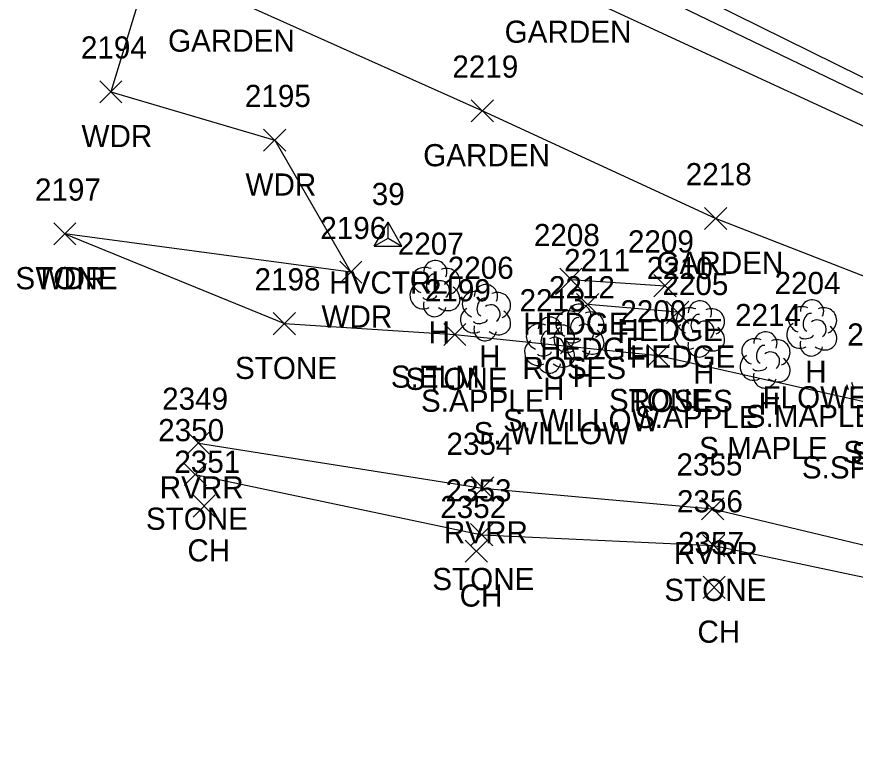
# Model space of a CAD drawing. Extents: x 1499292 to 1501024, y 534584 to 538043.
# Drawn here: x 1499291.8 to 1499367.5, y 537895 to 537962.6 of the extents above; entities that cross this region are included whole.
import ezdxf

# ---------------------------------------------------------------- set-up
doc = ezdxf.new("R2010")
doc.units = 0
for name, color, linetype in [('C_A', 7, 'Continuous'), ('C_I', 7, 'Continuous'), ('CPSM', 7, 'Continuous'), ('L_A', 7, 'Continuous'), ('L_C', 7, 'Continuous'), ('L_I', 7, 'Continuous'), ('L_TIC', 7, 'Continuous'), ('LAHR', 7, 'Continuous'), ('LAPB', 7, 'Continuous'), ('LASF', 7, 'Continuous'), ('LAWA', 7, 'Continuous'), ('LAWE', 7, 'Continuous'), ('LELB', 7, 'Continuous'), ('LTC', 7, 'Continuous'), ('LTD', 7, 'Continuous'), ('PET', 7, 'Continuous')]:
    doc.layers.add(name, color=color, linetype=linetype)

msp = doc.modelspace()

# ---------------------------------------------------------------- linework, layer by layer
at = {"layer": 'CPSM'}
for p, q in [((1499324.071, 537941.88), (1499325.321, 537944.045)), ((1499326.571, 537941.88), (1499325.321, 537944.045)), ((1499325.321, 537942.601), (1499325.321, 537944.045)), ((1499324.071, 537941.88), (1499325.321, 537942.601)), ((1499325.321, 537942.601), (1499325.321, 537942.601)), ((1499325.321, 537942.601), (1499326.571, 537941.88)), ((1499324.071, 537941.88), (1499326.571, 537941.88))]:
    msp.add_line(p, q, dxfattribs=at)
at = {"layer": 'L_TIC'}
for points in [[(1499299.302, 537954.828), (1499301.302, 537956.828)], [(1499301.302, 537954.828), (1499299.302, 537956.828)], [(1499332.824, 537953.101), (1499334.824, 537955.101)], [(1499334.824, 537953.101), (1499332.824, 537955.101)], [(1499314.096, 537950.454), (1499316.096, 537952.454)], [(1499316.096, 537950.454), (1499314.096, 537952.454)], [(1499353.875, 537943.388), (1499355.875, 537945.388)], [(1499355.875, 537943.388), (1499353.875, 537945.388)], [(1499295.156, 537941.997), (1499297.156, 537943.997)], [(1499297.156, 537941.997), (1499295.156, 537943.997)], [(1499295.156, 537941.997), (1499297.156, 537943.997)], [(1499297.156, 537941.997), (1499295.156, 537943.997)], [(1499320.957, 537938.533), (1499322.957, 537940.533)], [(1499322.957, 537938.533), (1499320.957, 537940.533)], [(1499340.82, 537937.891), (1499342.82, 537939.891)], [(1499342.82, 537937.891), (1499340.82, 537939.891)], [(1499349.312, 537937.315), (1499351.312, 537939.315)], [(1499351.312, 537937.315), (1499349.312, 537939.315)], [(1499342.337, 537935.628), (1499344.337, 537937.628)], [(1499344.337, 537935.628), (1499342.337, 537937.628)], [(1499350.447, 537934.92), (1499352.447, 537936.92)], [(1499352.447, 537934.92), (1499350.447, 537936.92)], [(1499314.968, 537933.895), (1499316.968, 537935.895)], [(1499316.968, 537933.895), (1499314.968, 537935.895)], [(1499330.351, 537932.909), (1499332.351, 537934.909)], [(1499332.351, 537932.909), (1499330.351, 537934.909)], [(1499348.705, 537931.004), (1499350.705, 537933.004)], [(1499350.705, 537931.004), (1499348.705, 537933.004)], [(1499307.208, 537923.113), (1499309.208, 537925.113)], [(1499309.208, 537923.113), (1499307.208, 537925.113)], [(1499306.928, 537920.279), (1499308.928, 537922.279)], [(1499308.928, 537920.279), (1499306.928, 537922.279)], [(1499332.851, 537919.047), (1499334.851, 537921.047)], [(1499334.851, 537919.047), (1499332.851, 537921.047)], [(1499307.731, 537917.423), (1499309.731, 537919.423)], [(1499309.731, 537917.423), (1499307.731, 537919.423)], [(1499353.604, 537917.178), (1499355.604, 537919.178)], [(1499355.604, 537917.178), (1499353.604, 537919.178)], [(1499332.77, 537914.837), (1499334.77, 537916.837)], [(1499334.77, 537914.837), (1499332.77, 537916.837)], [(1499353.702, 537913.858), (1499355.702, 537915.858)], [(1499355.702, 537913.858), (1499353.702, 537915.858)], [(1499332.29, 537913.345), (1499334.29, 537915.345)], [(1499334.29, 537913.345), (1499332.29, 537915.345)], [(1499353.748, 537910.084), (1499355.748, 537912.084)], [(1499355.748, 537910.084), (1499353.748, 537912.084)]]:
    msp.add_lwpolyline(points, dxfattribs=at)
at = {"layer": 'LAHR'}
for points in [[(1499341.82, 537938.891), (1499350.312, 537938.315)], [(1499351.447, 537935.92), (1499343.337, 537936.628)]]:
    msp.add_lwpolyline(points, dxfattribs=at)
at = {"layer": 'LAPB'}
msp.add_lwpolyline([(1499375.8, 537936.242), (1499354.875, 537944.388), (1499333.824, 537954.101), (1499310.797, 537964.441), (1499315.724, 537975.675), (1499341.171, 537965.249), (1499381.878, 537946.429)], dxfattribs=at)
at = {"layer": 'LASF'}
for points in [[(1499296.156, 537942.997), (1499315.968, 537934.895), (1499331.351, 537933.909), (1499349.705, 537932.004), (1499370.846, 537927.304), (1499390.485, 537923.954), (1499399.962, 537918.85), (1499422.445, 537905.204), (1499446.741, 537900.08)], [(1499307.928, 537921.279), (1499333.77, 537915.837), (1499354.702, 537914.858), (1499377.529, 537910.036), (1499398.866, 537904.201), (1499416.745, 537896.433), (1499441.699, 537886.537), (1499452.517, 537876.19), (1499460.674, 537863.184), (1499477.163, 537836.232), (1499478.537, 537836.661), (1499481.022, 537840.588), (1499474.814, 537853.852), (1499470.301, 537864.212), (1499463.598, 537876.257), (1499464.46, 537883.431), (1499469.506, 537884.555), (1499473.284, 537889.721), (1499465.024, 537896.681), (1499456.199, 537901.78), (1499446.741, 537900.08)]]:
    msp.add_lwpolyline(points, dxfattribs=at)
at = {"layer": 'LAWA'}
msp.add_lwpolyline([(1499304.961, 537978.557), (1499306.159, 537975.124), (1499300.302, 537955.828), (1499315.096, 537951.454), (1499321.957, 537939.533), (1499296.156, 537942.997)], dxfattribs=at)
at = {"layer": 'LAWE'}
msp.add_lwpolyline([(1499308.208, 537924.113), (1499333.851, 537920.047), (1499354.604, 537918.178), (1499378.988, 537912.323), (1499398.21, 537907.317), (1499418.886, 537897.981), (1499443.9, 537889.966), (1499455.049, 537877.296), (1499461.795, 537865.177), (1499478.537, 537836.661), (1499489.48, 537821.835), (1499496.39, 537797.475)], dxfattribs=at)
at = {"layer": 'LELB'}
msp.add_lwpolyline([(1499309.186, 537981.429), (1499342.601, 537967.946), (1499383.002, 537948.454), (1499403.335, 537937.322), (1499425.862, 537923.972), (1499462.056, 537903.885), (1499477.958, 537896.437), (1499498.482, 537885.281), (1499524.089, 537871.298), (1499544.155, 537861.141), (1499587.091, 537836.791), (1499598.177, 537827.35), (1499596, 537821.552), (1499610.739, 537811.692), (1499624.068, 537800.087), (1499630.641, 537795.692), (1499636.949, 537791.6), (1499648.607, 537781.35)], dxfattribs=at)
at = {"layer": 'LTC'}
for p, q in [((1499366.672, 537929.4), (1499366.824, 537928.932)), ((1499367.128, 537929.617), (1499367.339, 537928.965))]:
    msp.add_line(p, q, dxfattribs=at)
at = {"layer": 'LTD'}
for p, q in [((1499329.54, 537938.107), (1499329.54, 537938.107)), ((1499329.54, 537938.107), (1499329.54, 537938.107)), ((1499334.104, 537935.935), (1499334.104, 537935.935)), ((1499334.104, 537935.935), (1499334.104, 537935.935)), ((1499353.414, 537934.466), (1499353.414, 537934.466)), ((1499353.414, 537934.466), (1499353.414, 537934.466)), ((1499363.534, 537934.56), (1499363.534, 537934.56)), ((1499363.534, 537934.56), (1499363.534, 537934.56)), ((1499342.533, 537934.179), (1499342.533, 537934.179)), ((1499342.533, 537934.179), (1499342.533, 537934.179)), ((1499339.88, 537933.006), (1499339.88, 537933.006)), ((1499339.88, 537933.006), (1499339.88, 537933.006)), ((1499359.326, 537931.671), (1499359.326, 537931.671)), ((1499359.326, 537931.671), (1499359.326, 537931.671))]:
    msp.add_line(p, q, dxfattribs=at)
for centre in [(1499329.586, 537939.541), (1499334.151, 537937.369), (1499342.579, 537935.613), (1499353.461, 537935.9), (1499363.58, 537935.994), (1499339.927, 537934.44), (1499359.373, 537933.105)]:
    msp.add_arc(centre, 1.047, 335.52715, 180.95627, dxfattribs=at)
for centre, major_axis, ratio, start_param, end_param in [((1499328.748, 537938.774), (1.21, -0.512), 0.895232, 1.570796, 4.712389), ((1499330.581, 537938.691), (-1.141, -0.483), 0.949671, 1.570796, 4.712389), ((1499329.331, 537938.565), (-0.208, -0.792), 0.645439, 3.141593, 6.283185), ((1499328.456, 537937.399), (0.584, -1.042), 0.959034, 3.141593, 6.283185), ((1499330.04, 537937.941), (-0.5, 0.667), 0.989748, 3.141593, 6.283185), ((1499330.54, 537937.274), (-1.09, 0.792), 0.841452, 1.570796, 4.712389), ((1499329.081, 537937.357), (-0.625, -0.083), 0.423636, 0, 3.141593), ((1499333.312, 537936.602), (1.21, -0.512), 0.895232, 1.570796, 4.712389), ((1499335.145, 537936.519), (-1.141, -0.483), 0.949671, 1.570796, 4.712389), ((1499329.54, 537936.607), (0.265, 1.061), 0.942809, 1.570796, 4.712389), ((1499333.895, 537936.393), (-0.208, -0.792), 0.645439, 3.141593, 6.283185), ((1499334.604, 537935.768), (-0.5, 0.667), 0.989748, 3.141593, 6.283185), ((1499333.021, 537935.226), (0.584, -1.042), 0.959034, 3.141593, 6.283185), ((1499335.104, 537935.102), (-1.09, 0.792), 0.841452, 1.570796, 4.712389), ((1499341.741, 537934.846), (1.21, -0.512), 0.895232, 1.570796, 4.712389), ((1499343.574, 537934.763), (-1.141, -0.483), 0.949671, 1.570796, 4.712389), ((1499352.622, 537935.132), (1.21, -0.512), 0.895232, 1.570796, 4.712389), ((1499354.456, 537935.049), (-1.141, -0.483), 0.949671, 1.570796, 4.712389), ((1499362.742, 537935.227), (1.21, -0.512), 0.895232, 1.570796, 4.712389), ((1499363.325, 537935.019), (-0.208, -0.792), 0.645439, 3.141593, 6.283185), ((1499364.575, 537935.144), (-1.141, -0.483), 0.949671, 1.570796, 4.712389), ((1499333.646, 537935.185), (-0.625, -0.083), 0.423636, 0, 3.141593), ((1499342.324, 537934.637), (-0.208, -0.792), 0.645439, 3.141593, 6.283185), ((1499353.206, 537934.924), (-0.208, -0.792), 0.645439, 3.141593, 6.283185), ((1499353.914, 537934.299), (-0.5, 0.667), 0.989748, 3.141593, 6.283185), ((1499364.034, 537934.394), (-0.5, 0.667), 0.989748, 3.141593, 6.283185), ((1499334.104, 537934.435), (0.265, 1.061), 0.942809, 1.570796, 4.712389), ((1499339.089, 537933.672), (1.21, -0.512), 0.895232, 1.570796, 4.712389), ((1499341.449, 537933.471), (0.584, -1.042), 0.959034, 3.141593, 6.283185), ((1499340.922, 537933.589), (-1.141, -0.483), 0.949671, 1.570796, 4.712389), ((1499343.033, 537934.013), (-0.5, 0.667), 0.989748, 3.141593, 6.283185), ((1499352.331, 537933.757), (0.584, -1.042), 0.959034, 3.141593, 6.283185), ((1499354.414, 537933.633), (-1.09, 0.792), 0.841452, 1.570796, 4.712389), ((1499362.451, 537933.852), (0.584, -1.042), 0.959034, 3.141593, 6.283185), ((1499364.534, 537933.727), (-1.09, 0.792), 0.841452, 1.570796, 4.712389), ((1499339.672, 537933.464), (-0.208, -0.792), 0.645439, 3.141593, 6.283185), ((1499340.381, 537932.839), (-0.5, 0.667), 0.989748, 3.141593, 6.283185), ((1499343.533, 537933.346), (-1.09, 0.792), 0.841452, 1.570796, 4.712389), ((1499352.956, 537933.716), (-0.625, -0.083), 0.423636, 0, 3.141593), ((1499358.534, 537932.337), (1.21, -0.512), 0.895232, 1.570796, 4.712389), ((1499360.368, 537932.254), (-1.141, -0.483), 0.949671, 1.570796, 4.712389), ((1499363.076, 537933.81), (-0.625, -0.083), 0.423636, 0, 3.141593), ((1499338.797, 537932.297), (0.584, -1.042), 0.959034, 3.141593, 6.283185), ((1499340.881, 537932.173), (-1.09, 0.792), 0.841452, 1.570796, 4.712389), ((1499342.533, 537932.679), (0.265, 1.061), 0.942809, 1.570796, 4.712389), ((1499342.074, 537933.429), (-0.625, -0.083), 0.423636, 0, 3.141593), ((1499353.414, 537932.966), (0.265, 1.061), 0.942809, 1.570796, 4.712389), ((1499359.118, 537932.129), (-0.208, -0.792), 0.645439, 3.141593, 6.283185), ((1499363.534, 537933.06), (0.265, 1.061), 0.942809, 1.570796, 4.712389), ((1499339.422, 537932.256), (-0.625, -0.083), 0.423636, 0, 3.141593), ((1499359.826, 537931.504), (-0.5, 0.667), 0.989748, 3.141593, 6.283185), ((1499339.881, 537931.506), (0.265, 1.061), 0.942809, 1.570796, 4.712389), ((1499358.243, 537930.962), (0.584, -1.042), 0.959034, 3.141593, 6.283185), ((1499360.326, 537930.838), (-1.09, 0.792), 0.841452, 1.570796, 4.712389), ((1499358.868, 537930.921), (-0.625, -0.083), 0.423636, 0, 3.141593), ((1499359.326, 537930.171), (0.265, 1.061), 0.942809, 1.570796, 4.712389)]:
    msp.add_ellipse(centre, major_axis=major_axis, ratio=ratio, start_param=start_param, end_param=end_param, dxfattribs=at)
at = {"layer": 'PET'}
msp.add_lwpolyline([(1499310.023, 537983.746), (1499343.075, 537969.541), (1499383.731, 537949.439), (1499427.71, 537927.425), (1499464.171, 537907.983), (1499500.199, 537887.497), (1499544.495, 537863.142), (1499587.74, 537838.677), (1499616.247, 537822.183), (1499651.021, 537801.554), (1499676.536, 537785.628), (1499704.158, 537768.574), (1499722.55, 537756.398), (1499745.414, 537739.8), (1499767.298, 537722.36), (1499790.892, 537701.646), (1499806.057, 537686.036), (1499813.912, 537693.068), (1499820.533, 537699.08)], dxfattribs=at)

# ---------------------------------------------------------------- texts
at = {"layer": 'C_A'}
msp.add_text('HVCTRL', height=2, dxfattribs=at).set_placement((1499320.014, 537937.601))
at = {"layer": 'C_I'}
msp.add_text('39', height=2, dxfattribs=at).set_placement((1499323.849, 537945.601))
at = {"layer": 'L_A'}
for s, p in [('GARDEN', (1499335.84, 537960.249)), ('GARDEN', (1499305.466, 537959.441)), ('WDR', (1499297.664, 537950.828)), ('GARDEN', (1499328.493, 537949.101)), ('WDR', (1499312.458, 537946.454)), ('GARDEN', (1499349.544, 537939.388)), ('STONE', (1499291.699, 537937.997)), ('WDR', (1499293.518, 537937.997)), ('WDR', (1499319.319, 537934.533)), ('HEDGE', (1499337.521, 537933.891)), ('HEDGE', (1499346.013, 537933.315)), ('H', (1499328.973, 537933.107)), ('HEDGE', (1499339.038, 537931.628)), ('H', (1499333.537, 537930.935)), ('HEDGE', (1499347.148, 537930.92)), ('STONE', (1499311.511, 537929.895)), ('H', (1499352.847, 537929.466)), ('H', (1499362.967, 537929.56)), ('STONE', (1499326.895, 537928.909)), ('H', (1499341.966, 537929.179)), ('H', (1499339.314, 537928.006)), ('STONE', (1499345.249, 537927.004)), ('H', (1499358.759, 537926.671)), ('STONE', (1499366.389, 537922.304)), ('RVRR', (1499304.72, 537919.113)), ('STONE', (1499303.471, 537916.279)), ('RVRR', (1499330.363, 537915.047)), ('CH', (1499307.219, 537913.423)), ('RVRR', (1499351.116, 537913.178)), ('STONE', (1499329.313, 537910.837)), ('STONE', (1499350.245, 537909.858)), ('CH', (1499331.778, 537909.345)), ('CH', (1499353.237, 537906.084))]:
    msp.add_text(s, height=2, dxfattribs=at).set_placement(p)
at = {"layer": 'L_C'}
for s, p in [('ROSES', (1499337.442, 537929.891)), ('S.ELM', (1499325.571, 537929.107)), ('FLOWERS AND SHRUBS', (1499359.107, 537927.242)), ('FLOWERS AND SHRUBS', (1499359.107, 537927.242)), ('S.APPLE', (1499328.293, 537926.935)), ('ROSES', (1499347.069, 537926.92)), ('S.MAPLE', (1499357.597, 537925.56)), ('S. WILLOW', (1499335.698, 537925.179)), ('S.APPLE', (1499347.603, 537925.466)), ('S. WILLOW', (1499333.046, 537924.006)), ('S.MAPLE', (1499353.389, 537922.671)), ('S.SPRUCE', (1499367.145, 537922.189)), ('S.SPRUCE', (1499362.657, 537920.913))]:
    msp.add_text(s, height=2, dxfattribs=at).set_placement(p)
at = {"layer": 'L_I'}
for s, p in [('2194', (1499297.609, 537958.828)), ('2219', (1499331.123, 537957.101)), ('2195', (1499312.403, 537954.454)), ('2218', (1499352.182, 537947.388)), ('2197', (1499293.463, 537945.997)), ('2197', (1499293.463, 537945.997)), ('2196', (1499319.209, 537942.533)), ('2208', (1499338.481, 537941.891)), ('2207', (1499326.201, 537941.107)), ('2209', (1499346.966, 537941.315)), ('2211', (1499341.211, 537939.628)), ('2206', (1499330.71, 537938.935)), ('2210', (1499348.668, 537938.92)), ('2198', (1499313.275, 537937.895)), ('2199', (1499328.651, 537936.909)), ('2212', (1499339.84, 537937.179)), ('2205', (1499350.076, 537937.466)), ('2204', (1499360.195, 537937.56)), ('2213', (1499337.188, 537936.006)), ('2200', (1499346.28, 537935.004)), ('2214', (1499356.633, 537934.671)), ('2215', (1499366.752, 537932.913)), ('2349', (1499304.94, 537927.113)), ('2350', (1499304.582, 537924.279)), ('2354', (1499330.591, 537923.047)), ('2351', (1499306.038, 537921.423)), ('2355', (1499351.344, 537921.178)), ('2353', (1499330.51, 537918.837)), ('2352', (1499330.03, 537917.345)), ('2356', (1499351.387, 537917.858)), ('2357', (1499351.489, 537914.084))]:
    msp.add_text(s, height=2, dxfattribs=at).set_placement(p)

doc.saveas('drawing.dxf')
